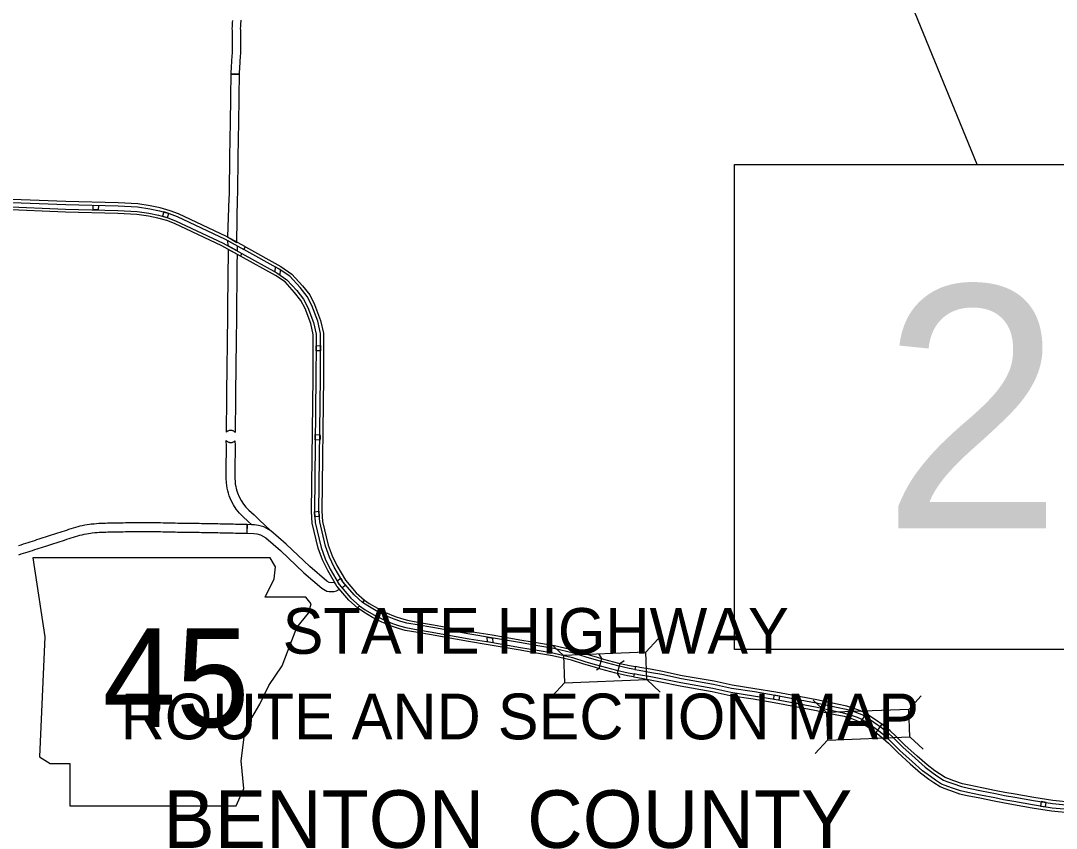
# Model space of a CAD drawing. Extents: x 77230 to 630905, y 790554 to 1662844.
# Drawn here: x 329800 to 359694, y 1498685 to 1521986 of the extents above; entities that cross this region are included whole.
import ezdxf

# ---------------------------------------------------------------- set-up
doc = ezdxf.new("R2010")
doc.units = 0
for name, color, linetype in [('Level 10', 7, 'Continuous'), ('Level 15', 7, 'Continuous'), ('Level 19', 7, 'Continuous'), ('Level 24', 7, 'Continuous'), ('Level 28', 7, 'Continuous'), ('Level 36', 7, 'Continuous'), ('Level 41', 7, 'Continuous')]:
    doc.layers.add(name, color=color, linetype=linetype)

msp = doc.modelspace()

# ---------------------------------------------------------------- linework, layer by layer
at = {"layer": 'Level 10'}
for points in [[(335912, 1521993), (335906, 1521937), (335902, 1521880), (335900, 1521822), (335899, 1521765), (335900, 1521708), (335901, 1521652), (335902, 1521596), (335903, 1521540), (335904, 1521484), (335905, 1521428), (335906, 1521373), (335907, 1521317), (335907, 1521262), (335907, 1521207), (335906, 1521151), (335905, 1521096), (335902, 1521041), (335898, 1520984), (335894, 1520927), (335890, 1520870), (335883, 1520769)], [(336131, 1520729), (336140, 1520855), (336144, 1520910), (336148, 1520968), (336152, 1521026), (336155, 1521086), (336156, 1521146), (336157, 1521204), (336157, 1521263), (336157, 1521320), (336156, 1521377), (336155, 1521433), (336154, 1521489), (336153, 1521545), (336152, 1521601), (336151, 1521657), (336150, 1521711), (336149, 1521765), (336150, 1521817), (336151, 1521866), (336155, 1521914), (336160, 1521960), (336167, 1522005)], [(335883, 1520769), (335882, 1520761), (335878, 1520704), (335875, 1520648), (335872, 1520592), (335870, 1520536), (335869, 1520481), (335868, 1520446), (336118, 1520442)], [(336118, 1520442), (336119, 1520475), (336120, 1520529), (336122, 1520582), (336124, 1520634), (336128, 1520687), (336131, 1520729)], [(335766, 1515747), (336044, 1515591), (336063, 1516908), (336064, 1516964), (336065, 1517022), (336066, 1517081), (336067, 1517140), (336068, 1517200), (336068, 1517260), (336069, 1517321), (336070, 1517383), (336071, 1517446), (336072, 1517509), (336073, 1517572), (336074, 1517636), (336074, 1517699), (336075, 1517763), (336076, 1517826), (336077, 1517890), (336078, 1517954), (336079, 1518017), (336080, 1518081), (336080, 1518145), (336081, 1518208), (336082, 1518271), (336084, 1518335), (336085, 1518398), (336086, 1518461), (336088, 1518525), (336089, 1518589), (336089, 1518652), (336090, 1518714), (336091, 1518775), (336093, 1518837), (336094, 1518898), (336095, 1518960), (336095, 1519021), (336096, 1519082), (336097, 1519141), (336098, 1519210), (336099, 1519257), (336100, 1519313), (336101, 1519368), (336102, 1519423), (336103, 1519477), (336104, 1519533), (336105, 1519590), (336106, 1519647), (336107, 1519703), (336107, 1519761), (336108, 1519818), (336109, 1519875), (336109, 1519931), (336110, 1519986), (336110, 1520042), (336111, 1520097), (336112, 1520152), (336113, 1520207), (336114, 1520261), (336115, 1520314), (336118, 1520442), (335868, 1520446)], [(335868, 1520446), (335867, 1520374), (335865, 1520320), (335864, 1520266), (335863, 1520211), (335862, 1520156), (335861, 1520101), (335860, 1520045), (335860, 1519989), (335859, 1519933), (335859, 1519876), (335858, 1519820), (335857, 1519764), (335857, 1519707), (335856, 1519651), (335855, 1519594), (335854, 1519537), (335853, 1519482), (335852, 1519428), (335851, 1519373), (335850, 1519317), (335849, 1519261), (335848, 1519214), (335847, 1519144), (335846, 1519085), (335845, 1519024), (335845, 1518963), (335844, 1518902), (335843, 1518842), (335841, 1518780), (335840, 1518718), (335839, 1518655), (335839, 1518592), (335838, 1518530), (335836, 1518467), (335835, 1518404), (335834, 1518340), (335832, 1518276), (335831, 1518212), (335830, 1518147), (335830, 1518084), (335829, 1518021), (335828, 1517957), (335827, 1517893), (335826, 1517829), (335825, 1517766), (335824, 1517703), (335824, 1517639), (335823, 1517576), (335822, 1517513), (335821, 1517449), (335820, 1517386), (335819, 1517324), (335818, 1517263), (335818, 1517203), (335817, 1517143), (335816, 1517084), (335815, 1517026), (335814, 1516969), (335812, 1516864), (335766, 1515747)], [(336339, 1507447), (336182, 1507449), (336124, 1507451), (336065, 1507452), (336005, 1507454), (335943, 1507455), (335881, 1507457), (335820, 1507458), (335754, 1507460), (335689, 1507461), (335624, 1507463), (335558, 1507464), (335493, 1507465), (335427, 1507465), (335361, 1507466), (335295, 1507467), (335227, 1507469), (335160, 1507470), (335091, 1507471), (335022, 1507473), (334953, 1507474), (334884, 1507475), (334815, 1507476), (334747, 1507477), (334678, 1507478), (334609, 1507479), (334540, 1507480), (334470, 1507481), (334401, 1507482), (334332, 1507483), (334262, 1507484), (334192, 1507486), (334121, 1507488), (334050, 1507490), (333979, 1507492), (333908, 1507493), (333837, 1507494), (333766, 1507495), (333694, 1507496), (333622, 1507497), (333551, 1507498), (333481, 1507499), (333411, 1507499), (333341, 1507500), (333272, 1507500), (333204, 1507500), (333138, 1507499), (333073, 1507498), (333009, 1507497), (332946, 1507497), (332883, 1507496), (332821, 1507494), (332758, 1507493), (332695, 1507492), (332633, 1507491), (332570, 1507490), (332506, 1507489), (332440, 1507488), (332375, 1507486), (332310, 1507484), (332245, 1507482), (332180, 1507480), (332116, 1507477), (332051, 1507474), (331986, 1507470), (331919, 1507464), (331839, 1507456), (331785, 1507450), (331716, 1507440), (331647, 1507428), (331579, 1507413), (331511, 1507397), (331445, 1507379), (331379, 1507361), (331313, 1507342), (331248, 1507322), (331183, 1507301), (331119, 1507281), (331055, 1507261), (330992, 1507240), (330929, 1507220), (330866, 1507200), (330805, 1507179), (330744, 1507159), (330683, 1507139)], [(330760, 1506901), (330823, 1506922), (330883, 1506942), (330944, 1506962), (331006, 1506982), (331068, 1507002), (331131, 1507022), (331195, 1507043), (331258, 1507063), (331321, 1507083), (331384, 1507102), (331448, 1507120), (331510, 1507138), (331573, 1507154), (331634, 1507169), (331695, 1507182), (331756, 1507193), (331818, 1507202), (331866, 1507208), (331942, 1507215), (332003, 1507220), (332065, 1507224), (332127, 1507227), (332190, 1507230), (332254, 1507232), (332318, 1507234), (332382, 1507236), (332447, 1507238), (332510, 1507239), (332574, 1507240), (332637, 1507241), (332700, 1507242), (332762, 1507243), (332825, 1507245), (332887, 1507246), (332950, 1507247), (333013, 1507248), (333076, 1507248), (333140, 1507249), (333206, 1507250), (333273, 1507250), (333340, 1507250), (333408, 1507249), (333478, 1507249), (333549, 1507248), (333620, 1507247), (333691, 1507246), (333762, 1507245), (333833, 1507244), (333903, 1507243), (333973, 1507242), (334044, 1507240), (334114, 1507238), (334185, 1507236), (334256, 1507234), (334328, 1507233), (334398, 1507232), (334468, 1507231), (334537, 1507230), (334605, 1507229), (334674, 1507228), (334742, 1507227), (334811, 1507226), (334880, 1507225), (334949, 1507224), (335018, 1507223), (335086, 1507221), (335155, 1507220), (335223, 1507219), (335290, 1507217), (335357, 1507216), (335424, 1507215), (335490, 1507215), (335555, 1507214), (335619, 1507213), (335684, 1507212), (335748, 1507210), (335814, 1507208), (335874, 1507207), (335937, 1507205), (335998, 1507204), (336059, 1507202), (336119, 1507201), (336177, 1507199), (336234, 1507198), (336290, 1507198), (336334, 1507197), (336339, 1507447)], [(339003, 1505583), (338928, 1505672), (338886, 1505742), (338858, 1505789), (338838, 1505779), (338769, 1505770), (338708, 1505774), (338636, 1505815), (338146, 1506239), (337468, 1506883), (337016, 1507266), (336815, 1507382), (336663, 1507422), (336548, 1507437), (336339, 1507447), (336328, 1507197)], [(330683, 1507139), (330626, 1507121), (330565, 1507102), (330505, 1507083), (330443, 1507063), (330383, 1507042), (330322, 1507023), (330259, 1507004), (330195, 1506983), (330130, 1506961), (330068, 1506940), (330004, 1506921), (329937, 1506900), (329870, 1506879), (329803, 1506858), (329735, 1506837)], [(336328, 1507197), (336526, 1507188), (336615, 1507176), (336720, 1507149), (336872, 1507061), (337301, 1506698), (337978, 1506054), (338491, 1505610), (338635, 1505529), (338704, 1505516), (338792, 1505514), (338845, 1505521), (338912, 1505537), (339003, 1505583)], [(329743, 1506577), (329811, 1506599), (329878, 1506620), (329944, 1506641), (330011, 1506661), (330076, 1506682), (330144, 1506702), (330210, 1506724), (330273, 1506745), (330335, 1506765), (330397, 1506785), (330461, 1506805), (330521, 1506826), (330581, 1506844), (330641, 1506864), (330700, 1506883), (330760, 1506901)]]:
    msp.add_lwpolyline(points, dxfattribs=at)
at = {"layer": 'Level 15'}
for points in [[(336287, 1515457), (335739, 1515760), (334355, 1516411), (334112, 1516505), (333825, 1516583), (333542, 1516644), (333181, 1516698), (332614, 1516728), (331104, 1516765), (329304, 1516840), (328085, 1516855), (327674, 1516832), (326982, 1516749), (325824, 1516563), (325054, 1516429), (324818, 1516402), (324598, 1516415), (324416, 1516436), (324169, 1516516), (323946, 1516641), (323439, 1517118), (322058, 1518435), (320905, 1519544), (320877, 1519454)], [(336142, 1515195), (335602, 1515493), (334236, 1516135), (334018, 1516220), (333755, 1516291), (333488, 1516349), (333150, 1516399), (332602, 1516428), (331094, 1516466), (329296, 1516540), (328091, 1516555), (327700, 1516533), (327024, 1516452), (325873, 1516267), (325097, 1516132), (324827, 1516100), (324572, 1516116), (324352, 1516141), (324049, 1516239), (323767, 1516397), (323233, 1516901), (321851, 1518219), (320806, 1519224)], [(320877, 1519454), (321999, 1518374), (323380, 1517057), (323895, 1516572), (324135, 1516437), (324398, 1516352), (324590, 1516331), (324821, 1516316), (325066, 1516345), (325838, 1516479), (326994, 1516665), (327681, 1516747), (328087, 1516770), (329302, 1516755), (331101, 1516680), (332611, 1516643), (333172, 1516613), (333527, 1516560), (333805, 1516500), (334085, 1516424), (334321, 1516333), (335700, 1515684), (336246, 1515383), (336287, 1515457)], [(329298, 1516625), (331097, 1516550), (332605, 1516513), (333159, 1516484), (333503, 1516432), (333775, 1516374), (334045, 1516301), (334270, 1516214), (335641, 1515568), (336183, 1515269), (336142, 1515195)], [(331891, 1516531), (331892, 1516661), (332042, 1516657)], [(332042, 1516657), (332041, 1516527), (331891, 1516531)], [(334075, 1516427), (333930, 1516467), (333889, 1516343)], [(333889, 1516343), (334034, 1516304), (334075, 1516427)], [(335790, 1515486), (335776, 1515643), (336046, 1515493)], [(335769, 1512649), (335774, 1513027), (335774, 1513066), (335775, 1513110), (335775, 1513156), (335776, 1513204), (335776, 1513254), (335777, 1513306), (335777, 1513360), (335778, 1513416), (335779, 1513473), (335780, 1513532), (335780, 1513593), (335781, 1513655), (335782, 1513717), (335782, 1513781), (335783, 1513845), (335783, 1513910), (335784, 1513976), (335784, 1514044), (335784, 1514112), (335785, 1514181), (335786, 1514250), (335786, 1514320), (335786, 1514390), (335787, 1514460), (335788, 1514525), (335790, 1514598), (335791, 1514666), (335792, 1514734), (335793, 1514801), (335793, 1514867), (335793, 1514935), (335794, 1515002), (335794, 1515070), (335795, 1515137), (335796, 1515204), (335797, 1515271), (335797, 1515338), (335798, 1515385), (336046, 1515247)], [(336046, 1515493), (336048, 1515405), (336047, 1515344), (335790, 1515486)], [(336246, 1515383), (336287, 1515457), (337310, 1514892), (337628, 1514677), (337934, 1514340), (338142, 1514072), (338286, 1513801), (338459, 1513340), (338542, 1512968), (338542, 1512629), (338539, 1511702), (338494, 1507831), (338515, 1507537), (338677, 1506849), (338788, 1506546), (338926, 1506264), (339173, 1505846), (339485, 1505477), (339722, 1505268), (339670, 1505200)], [(339670, 1505200), (339424, 1505418), (339103, 1505797), (338851, 1506223), (338710, 1506512), (338596, 1506825), (338431, 1507524), (338409, 1507828), (338454, 1511703), (338457, 1512629), (338457, 1512959), (338377, 1513316), (338208, 1513766), (338071, 1514026), (337869, 1514285), (337572, 1514612), (337266, 1514819), (336246, 1515383)], [(336046, 1515247), (336045, 1515134), (336044, 1515067), (336044, 1515000), (336043, 1514934), (336043, 1514866), (336043, 1514799), (336042, 1514730), (336041, 1514662), (336039, 1514593), (336038, 1514520), (336037, 1514457), (336036, 1514388), (336036, 1514318), (336035, 1514249), (336035, 1514179), (336034, 1514110), (336034, 1514042), (336034, 1513975), (336033, 1513909), (336033, 1513843), (336032, 1513778), (336031, 1513715), (336031, 1513652), (336030, 1513590), (336029, 1513529), (336029, 1513470), (336028, 1513413), (336027, 1513357), (336027, 1513303), (336026, 1513252), (336026, 1513201), (336025, 1513153), (336025, 1513108), (336024, 1513065), (336024, 1513025), (336019, 1512646)], [(339525, 1505042), (339270, 1505267), (338928, 1505672), (338662, 1506121), (338512, 1506428), (338390, 1506763), (338218, 1507491), (338194, 1507822), (338239, 1511704), (338242, 1512630), (338242, 1512936), (338171, 1513254), (338012, 1513678), (337889, 1513909), (337704, 1514146), (337430, 1514449), (337153, 1514636), (336142, 1515195), (336183, 1515269)], [(336183, 1515269), (337198, 1514708), (337486, 1514513), (337769, 1514201), (337961, 1513955), (338089, 1513713), (338252, 1513278), (338327, 1512945), (338327, 1512629), (338324, 1511704), (338279, 1507824), (338302, 1507504), (338471, 1506788), (338590, 1506461), (338737, 1506162), (338997, 1505721), (339331, 1505326), (339581, 1505106), (339525, 1505042)], [(337297, 1514798), (337148, 1514884), (337140, 1514740)], [(337140, 1514740), (337198, 1514708), (337290, 1514646), (337297, 1514798)], [(335990, 1510108), (335980, 1510119), (335972, 1510125), (335962, 1510133), (335950, 1510141), (335937, 1510148), (335923, 1510154), (335908, 1510159), (335894, 1510162), (335881, 1510164), (335863, 1510165), (335848, 1510165), (335831, 1510163), (335816, 1510160), (335800, 1510154), (335783, 1510147), (335770, 1510140), (335758, 1510132), (335750, 1510126), (335741, 1510117), (335744, 1510337), (335744, 1510395), (335744, 1510454), (335744, 1510514), (335745, 1510574), (335746, 1510635), (335746, 1510696), (335748, 1510755), (335748, 1510816), (335748, 1510878), (335748, 1510934), (335748, 1511013), (335748, 1511066), (335752, 1511128), (335752, 1511187), (335752, 1511252), (335752, 1511318), (335753, 1511383), (335754, 1511449), (335755, 1511515), (335755, 1511582), (335756, 1511651), (335756, 1511720), (335757, 1511790), (335757, 1511861), (335758, 1511933), (335759, 1512005), (335760, 1512077), (335762, 1512149), (335763, 1512220), (335764, 1512291), (335765, 1512361), (335766, 1512431), (335769, 1512649)], [(336019, 1512646), (336016, 1512427), (336015, 1512358), (336014, 1512287), (336013, 1512215), (336011, 1512144), (336010, 1512072), (336009, 1512001), (336008, 1511930), (336007, 1511859), (336007, 1511789), (336006, 1511718), (336006, 1511649), (336005, 1511581), (336005, 1511512), (336004, 1511445), (336003, 1511380), (336002, 1511315), (336002, 1511252), (336002, 1511187), (336002, 1511120), (335998, 1511059), (335998, 1511013), (335998, 1510935), (335999, 1510877), (335998, 1510815), (335998, 1510752), (335996, 1510691), (335996, 1510632), (335995, 1510572), (335994, 1510513), (335994, 1510454), (335994, 1510395), (335994, 1510335), (335990, 1510108)], [(338326, 1512458), (338326, 1512608), (338456, 1512612)], [(338456, 1512612), (338456, 1512462), (338326, 1512458)], [(338297, 1509926), (338302, 1510012), (338305, 1510044), (338434, 1510039), (338444, 1510015)], [(338444, 1510015), (338444, 1509929), (338433, 1509888), (338303, 1509892), (338297, 1509926)], [(337016, 1507266), (336815, 1507382), (336663, 1507422), (336548, 1507437), (336476, 1507440), (336366, 1507541), (336216, 1507679), (336117, 1507779), (336024, 1507893), (335944, 1508016), (335876, 1508146), (335822, 1508281), (335798, 1508353), (335778, 1508425), (335761, 1508498), (335748, 1508573), (335738, 1508649), (335731, 1508791), (335731, 1508927), (335732, 1509057), (335734, 1509183), (335736, 1509307), (335738, 1509429), (335739, 1509549), (335740, 1509666), (335741, 1509720), (335733, 1509871), (335744, 1509860), (335754, 1509852), (335766, 1509843), (335781, 1509835), (335798, 1509827), (335814, 1509822), (335828, 1509818), (335839, 1509817), (335852, 1509816), (335864, 1509815), (335881, 1509816), (335900, 1509820), (335919, 1509825), (335933, 1509831), (335945, 1509837), (335958, 1509845), (335970, 1509854), (335978, 1509860), (335983, 1509865)], [(335983, 1509865), (335991, 1509725), (335990, 1509664), (335989, 1509546), (335988, 1509426), (335986, 1509303), (335984, 1509178), (335982, 1509053), (335981, 1508926), (335981, 1508798), (335988, 1508670), (335995, 1508610), (336006, 1508548), (336020, 1508487), (336038, 1508426), (336057, 1508367), (336104, 1508251), (336160, 1508142), (336227, 1508040), (336303, 1507947), (336390, 1507859), (336535, 1507725), (336687, 1507586), (337016, 1507266)], [(338290, 1507671), (338279, 1507820), (338409, 1507830)], [(338409, 1507830), (338420, 1507680), (338290, 1507671)], [(339078, 1505625), (338997, 1505721), (338933, 1505829), (339039, 1505906)], [(339039, 1505906), (339103, 1505797), (339183, 1505702), (339078, 1505625)], [(347543, 1503349), (347529, 1503266), (347363, 1503295), (347035, 1503370), (346605, 1503486), (346419, 1503540), (346120, 1503622), (345760, 1503738), (345192, 1503873), (344729, 1503951), (344252, 1504033), (343393, 1504178), (342766, 1504282), (341640, 1504486), (341298, 1504541), (340946, 1504605), (340771, 1504653), (340581, 1504715), (340296, 1504832), (340057, 1504957), (339817, 1505099), (339670, 1505200), (339722, 1505268)], [(339722, 1505268), (339863, 1505170), (340098, 1505031), (340332, 1504910), (340611, 1504795), (340795, 1504734), (340965, 1504688), (341312, 1504625), (341654, 1504569), (342781, 1504366), (343407, 1504262), (344266, 1504116), (344743, 1504035), (345209, 1503956), (345783, 1503820), (346144, 1503704), (346442, 1503621), (346628, 1503568), (347055, 1503452), (347379, 1503378), (347543, 1503349)], [(339525, 1505042), (339581, 1505106), (339747, 1504989), (339994, 1504843), (340241, 1504714), (340536, 1504593), (340733, 1504529), (340917, 1504478), (341276, 1504413), (341618, 1504357), (342744, 1504154), (343371, 1504050), (344230, 1503904), (344707, 1503823), (345166, 1503746), (345725, 1503613), (346083, 1503498), (346384, 1503415), (346570, 1503361), (347003, 1503243), (347337, 1503167), (347506, 1503138), (347491, 1503054)], [(347491, 1503054), (347320, 1503084), (346983, 1503161), (346547, 1503279), (346360, 1503333), (346058, 1503416), (345702, 1503531), (345149, 1503662), (344693, 1503739), (344216, 1503821), (343357, 1503966), (342730, 1504070), (341603, 1504274), (341262, 1504329), (340899, 1504395), (340709, 1504447), (340507, 1504513), (340205, 1504637), (339953, 1504769), (339701, 1504917), (339525, 1505042)], [(343275, 1504066), (343268, 1504199), (343419, 1504173)], [(343419, 1504173), (343427, 1504040), (343275, 1504066)], [(347506, 1503138), (347491, 1503054), (347619, 1503031), (347973, 1502967), (348267, 1502915), (348839, 1502794), (349762, 1502631), (350280, 1502520), (350945, 1502415), (351546, 1502317), (352723, 1502093), (353308, 1501972), (353574, 1501915), (353812, 1501843), (353923, 1501799), (354023, 1501754), (354310, 1501570), (354520, 1501419), (354700, 1501275), (354847, 1501136), (355116, 1500867), (355480, 1500544), (355779, 1500281), (356014, 1500105), (356159, 1500001), (356342, 1499886), (356452, 1499838), (356638, 1499772), (356902, 1499682), (357120, 1499634), (357489, 1499559), (357900, 1499476), (358156, 1499424), (358458, 1499371), (358998, 1499278), (359561, 1499184), (360143, 1499131)], [(360150, 1499216), (359572, 1499269), (359012, 1499362), (358472, 1499455), (358172, 1499507), (357916, 1499560), (357506, 1499642), (357137, 1499717), (356925, 1499764), (356666, 1499852), (356483, 1499917), (356382, 1499961), (356207, 1500072), (356064, 1500174), (355832, 1500347), (355536, 1500608), (355175, 1500929), (354906, 1501197), (354756, 1501339), (354571, 1501487), (354358, 1501640), (354064, 1501829), (353956, 1501877), (353840, 1501923), (353595, 1501997), (353325, 1502055), (352740, 1502177), (351561, 1502401), (350958, 1502499), (350295, 1502604), (349778, 1502714), (348855, 1502877), (348283, 1502999), (347988, 1503051), (347634, 1503115), (347506, 1503138)], [(360167, 1499430), (359599, 1499482), (359048, 1499574), (358509, 1499667), (358212, 1499719), (357959, 1499770), (357548, 1499853), (357182, 1499927), (356983, 1499971), (356736, 1500055), (356562, 1500117), (356483, 1500152), (356326, 1500251), (356191, 1500347), (355968, 1500514), (355678, 1500769), (355322, 1501085), (355056, 1501351), (354897, 1501501), (354701, 1501658), (354479, 1501818), (354166, 1502019), (354039, 1502075), (353911, 1502126), (353649, 1502205), (353370, 1502265), (352782, 1502388), (351599, 1502612), (350993, 1502711), (350334, 1502815), (349819, 1502925), (348896, 1503088), (348324, 1503210), (348026, 1503263), (347672, 1503327), (347543, 1503349), (347529, 1503266)], [(347529, 1503266), (347657, 1503243), (348011, 1503179), (348308, 1503127), (348880, 1503005), (349803, 1502842), (350319, 1502732), (350979, 1502628), (351584, 1502529), (352765, 1502304), (353352, 1502182), (353628, 1502123), (353883, 1502046), (354006, 1501997), (354125, 1501944), (354431, 1501748), (354650, 1501590), (354841, 1501437), (354997, 1501290), (355264, 1501023), (355622, 1500705), (355914, 1500448), (356141, 1500279), (356279, 1500180), (356443, 1500077), (356531, 1500038), (356708, 1499975), (356960, 1499889), (357164, 1499844), (357531, 1499769), (357942, 1499687), (358197, 1499635), (358494, 1499583), (359034, 1499490), (359589, 1499398), (360160, 1499346)], [(351538, 1502404), (351554, 1502533), (351702, 1502506)], [(351702, 1502506), (351686, 1502377), (351538, 1502404)], [(359402, 1499429), (359254, 1499453), (359238, 1499324)], [(359238, 1499324), (359386, 1499300), (359402, 1499429)]]:
    msp.add_lwpolyline(points, dxfattribs=at)
at = {"layer": 'Level 19'}
for p, q in [((345470, 1503671), (345082, 1504029)), ((347844, 1503765), (348203, 1504153)), ((345501, 1502880), (345143, 1502492)), ((347876, 1502973), (348263, 1502615)), ((355437, 1502115), (355795, 1502503)), ((353063, 1502022), (352675, 1502380)), ((355468, 1501324), (355856, 1500966)), ((353094, 1501230), (352736, 1500842))]:
    msp.add_line(p, q, dxfattribs=at)
for points in [[(345501, 1502880), (347876, 1502973), (347844, 1503765), (345470, 1503671)], [(353094, 1501230), (355468, 1501324), (355437, 1502115), (353063, 1502022)]]:
    msp.add_lwpolyline(points, close=True, dxfattribs=at)
at = {"layer": 'Level 24'}
msp.add_lwpolyline([(330154, 1506492), (330496, 1504208), (330344, 1500744), (330649, 1500554), (331220, 1500554), (331220, 1499336), (336016, 1499336), (336244, 1499831), (336168, 1500630), (336282, 1501544), (336701, 1502267), (336967, 1502800), (337348, 1503371), (337577, 1503980), (337767, 1504475), (338109, 1504894), (338186, 1505160), (338033, 1505350), (336853, 1505350), (337120, 1505883), (337158, 1506226), (337000, 1506489)], close=True, dxfattribs=at)
at = {"layer": 'Level 36'}
for p, q in [((346578, 1503582), (346503, 1503712)), ((346500, 1503293), (346578, 1503582)), ((347092, 1503444), (347021, 1503152)), ((347092, 1503444), (347220, 1503522)), ((346500, 1503293), (346425, 1503249)), ((347021, 1503152), (347099, 1503024)), ((354047, 1501739), (354209, 1501991)), ((354209, 1501991), (354177, 1502138)), ((354047, 1501739), (353901, 1501707)), ((354661, 1501687), (354482, 1501446)), ((354661, 1501687), (354809, 1501709)), ((354482, 1501446), (354504, 1501298))]:
    msp.add_line(p, q, dxfattribs=at)
at = {"layer": 'Level 41'}
msp.add_lwpolyline([(357409, 1517841), (347876, 1541110), (347876, 1541181)], dxfattribs=at)
msp.add_lwpolyline([(350409, 1517841), (364409, 1517841), (364409, 1503841), (350409, 1503841)], close=True, dxfattribs=at)

# ---------------------------------------------------------------- texts
at = {"layer": 'Level 24'}
msp.add_text('45', height=2851.2, dxfattribs=at).set_placement((332162, 1501607))
at = {"layer": 'Level 28'}
for s, height, p in [('STATE HIGHWAY', 1320, (337362, 1503719)), ('ROUTE AND SECTION MAP', 1320, (332686, 1501251)), ('BENTON  COUNTY', 1663, (333916, 1498118))]:
    msp.add_text(s, height=height, dxfattribs=at).set_placement(p)
at = {"layer": 'Level 41'}
msp.add_text('2', height=7000, dxfattribs=at).set_placement((354660, 1507341))

doc.saveas('drawing.dxf')
